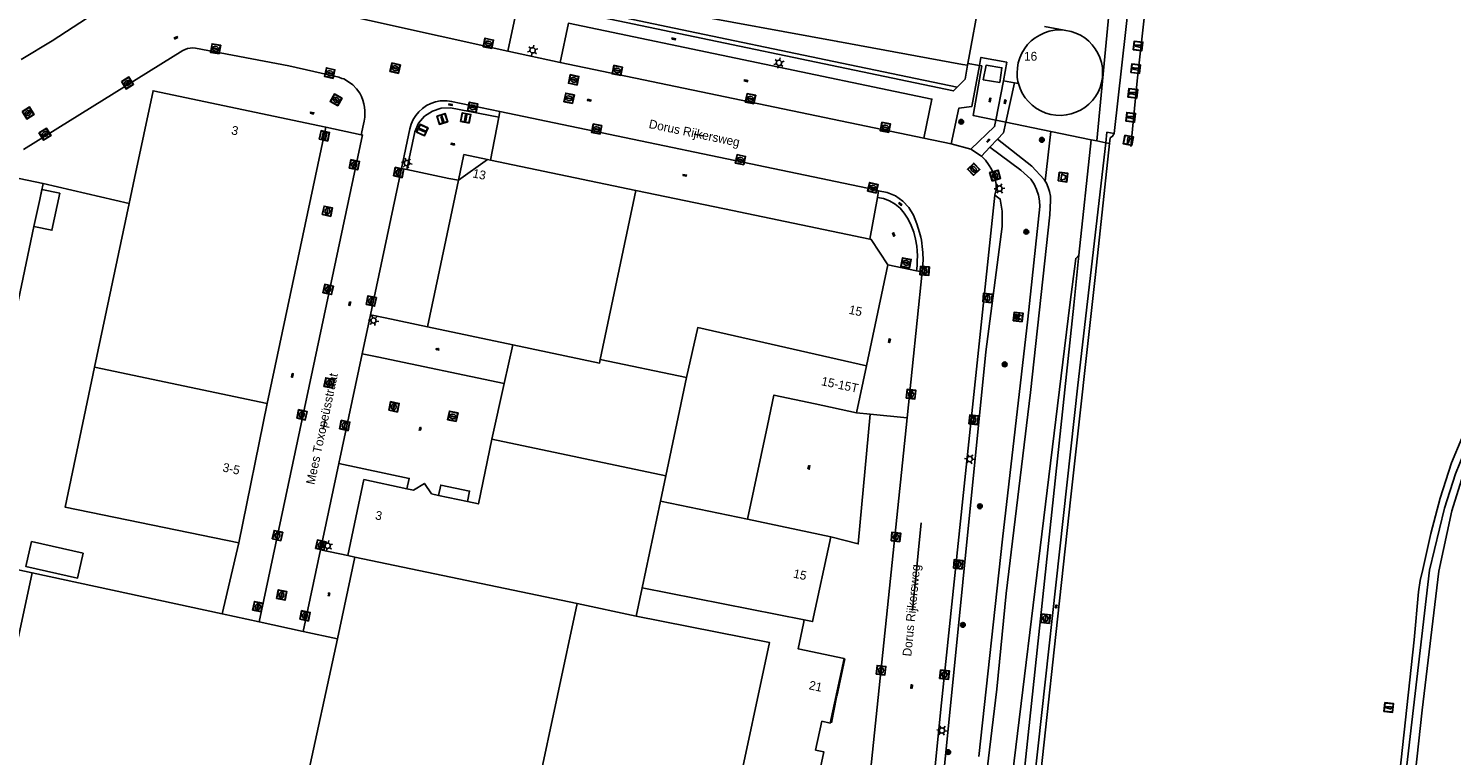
# Model space of a CAD drawing. Header units: metres. Extents: x 93870 to 95789, y 463036 to 464040.
# Tile 333 of 344: x 95146 to 95307, y 463786 to 463869. Entities that reach past the tile are written whole.
import ezdxf
from ezdxf.enums import TextEntityAlignment as Align

# ---------------------------------------------------------------- set-up
doc = ezdxf.new("R2010")
doc.units = ezdxf.units.M
doc.header["$LTSCALE"] = 25.4
for name, color, linetype in [('B_BEBOUWINGSGRENS_0', 1, 'Continuous'), ('B_LUIFEL_1', 200, 'Continuous'), ('B_TUSSENMUUR_0', 7, 'Continuous'), ('G_GRENS_ALGEMEEN_0', 7, 'Continuous'), ('Q_AFVALBAK_0', 7, 'Continuous'), ('Q_BANK_0', 7, 'Continuous'), ('Q_BOOM_0', 3, 'Continuous'), ('Q_BRANDKRAAN_0', 5, 'Continuous'), ('Q_DRAINAGEPUT_0', 7, 'Continuous'), ('Q_FIETSENREK_LIJN_0', 7, 'Continuous'), ('Q_GELEIDEWERK_LIJN_0', 1, 'Continuous'), ('Q_INSPECTIE_OF_RIOOLPUT_0', 253, 'Continuous'), ('Q_KOLK_0', 254, 'Continuous'), ('Q_LICHTMAST_0', 2, 'Continuous'), ('Q_MEERPAAL_0', 7, 'Continuous'), ('Q_STRAATNAAMBORD_0', 7, 'Continuous'), ('S_GBKN_SYMBOOL_GV_GROOT_0', 7, 'Continuous'), ('S_GBKN_SYMBOOL_OV_GROOT_0', 7, 'Continuous'), ('T_CULTUURGRENS_0', 76, 'Continuous'), ('T_HEK_0', 57, 'Continuous'), ('T_HEK_LIJN_0', 6, 'Continuous'), ('T_WALBESCHERMING_0', 45, 'Continuous'), ('V_WEGGRENS_0', 7, 'Continuous'), ('W_WALBESCHERMING_LIJN_0', 45, 'Continuous'), ('W_WATERGRENS_0', 5, 'Continuous'), ('Z_GBKN_HUISNUMMER_0', 252, 'Continuous'), ('Z_STRAATNAAM_0', 252, 'Continuous')]:
    doc.layers.add(name, color=color, linetype=linetype)
doc.layers.add('Q_PAAL_STEEN_0', color=7, linetype='Continuous', true_color=0xa97373)

# ---------------------------------------------------------------- blocks, each defined once
blk = doc.blocks.new('Q_AFVALBAK')
for points in [[(-0.5, 0.5), (0.5, 0.5), (0.5, -0.5), (-0.5, -0.5)], [(-0.34, 0.2), (0.33, 0.2), (0.19, -0.25), (-0.2, -0.25)]]:
    blk.add_lwpolyline(points, close=True)
blk.add_lwpolyline([(-0.44, 0.46), (0.44, 0.46, -0.414214), (0.46, 0.44), (0.46, -0.44, -0.414214), (0.44, -0.46), (-0.44, -0.46, -0.414214), (-0.46, -0.44), (-0.46, 0.44), (-0.46, 0.44), (-0.46, 0.45), (-0.46, 0.45), (-0.46, 0.45), (-0.46, 0.45), (-0.46, 0.45), (-0.46, 0.45), (-0.46, 0.46), (-0.46, 0.46), (-0.46, 0.46), (-0.45, 0.46), (-0.45, 0.46), (-0.45, 0.46), (-0.45, 0.46), (-0.45, 0.46), (-0.45, 0.46), (-0.44, 0.46), (-0.44, 0.46)], format="xyb")
blk = doc.blocks.new('Q_STRAATNAAMBORD')
for points in [[(-0.5, 0.5), (0.5, 0.5), (0.5, -0.5), (-0.5, -0.5)], [(-0.37, 0.22), (0.36, 0.22), (0.36, -0.21), (-0.37, -0.21)]]:
    blk.add_lwpolyline(points, close=True)
for points in [[(-0.44, 0.46), (0.44, 0.46, -0.414214), (0.46, 0.44), (0.46, -0.44, -0.414214), (0.44, -0.46), (-0.44, -0.46, -0.414214), (-0.46, -0.44), (-0.46, 0.44), (-0.46, 0.44), (-0.46, 0.45), (-0.46, 0.45), (-0.46, 0.45), (-0.46, 0.45), (-0.46, 0.45), (-0.46, 0.45), (-0.46, 0.46), (-0.46, 0.46), (-0.46, 0.46), (-0.45, 0.46), (-0.45, 0.46), (-0.45, 0.46), (-0.45, 0.46), (-0.45, 0.46), (-0.45, 0.46), (-0.44, 0.46), (-0.44, 0.46)], [(-0.29, 0.16), (0.28, 0.16, -0.414214), (0.3, 0.14), (0.3, -0.13, -0.414214), (0.28, -0.16), (-0.29, -0.16, -0.414214), (-0.31, -0.13), (-0.31, 0.14), (-0.31, 0.14), (-0.31, 0.14), (-0.31, 0.14), (-0.31, 0.15), (-0.31, 0.15), (-0.31, 0.15), (-0.3, 0.15), (-0.3, 0.15), (-0.3, 0.15), (-0.3, 0.16), (-0.3, 0.16), (-0.3, 0.16), (-0.3, 0.16), (-0.29, 0.16), (-0.29, 0.16), (-0.29, 0.16), (-0.29, 0.16), (-0.29, 0.16)]]:
    blk.add_lwpolyline(points, format="xyb")
blk = doc.blocks.new('Q_LICHTMAST')
for points in [[(-0.26, 0.15), (-0.52, 0.3)], [(0, 0.3), (0, 0.6)], [(0.26, 0.15), (0.52, 0.3)], [(-0.26, -0.15), (-0.52, -0.3)], [(0, -0.3), (0, -0.6)], [(0.26, -0.15), (0.52, -0.3)]]:
    blk.add_lwpolyline(points)
blk.add_circle((0, 0), 0.3)
blk = doc.blocks.new('Q_PAAL_STEEN')
for points in [[(-0.5, 0.5), (0.5, 0.5), (0.5, -0.5), (-0.5, -0.5)], [(-0.08, 0.33), (0.07, 0.33), (0.07, -0.33), (-0.08, -0.33)]]:
    blk.add_lwpolyline(points, close=True)
blk.add_lwpolyline([(-0.44, 0.46), (0.44, 0.46, -0.414214), (0.46, 0.44), (0.46, -0.44, -0.414214), (0.44, -0.46), (-0.44, -0.46, -0.414214), (-0.46, -0.44), (-0.46, 0.44), (-0.46, 0.44), (-0.46, 0.45), (-0.46, 0.45), (-0.46, 0.45), (-0.46, 0.45), (-0.46, 0.45), (-0.46, 0.45), (-0.46, 0.46), (-0.46, 0.46), (-0.46, 0.46), (-0.45, 0.46), (-0.45, 0.46), (-0.45, 0.46), (-0.45, 0.46), (-0.45, 0.46), (-0.45, 0.46), (-0.44, 0.46), (-0.44, 0.46)], format="xyb")
blk = doc.blocks.new('Q_KOLK')
blk.add_lwpolyline([(-0.5, 0.5), (0.5, 0.5), (0.5, -0.5), (-0.5, -0.5)], close=True)
for points in [[(-0.44, 0.46), (0.44, 0.46, -0.414214), (0.46, 0.44), (0.46, -0.44, -0.414214), (0.44, -0.46), (-0.44, -0.46, -0.414214), (-0.46, -0.44), (-0.46, 0.44, -0.414214), (-0.44, 0.46)], [(-0.34, 0.1, 0.380426), (-0.28, -0.18)], [(-0.01, 0.27, 0.240218), (-0.34, 0.1)], [(-0.19, 0.04, 0.853344), (-0.19, -0.03)], [(0.33, 0.11, 0.240191), (-0.01, 0.27)], [(0.18, -0.03, 0.849746), (0.18, 0.04)], [(0.27, -0.18, 0.380426), (0.33, 0.11)], [(-0.28, -0.18, 0.148452), (0.01, -0.26)], [(0.01, -0.26, 0.131742), (0.27, -0.18)]]:
    blk.add_lwpolyline(points, format="xyb")
for points in [[(-0.19, 0.04), (0.18, 0.04)], [(0.18, -0.03), (-0.19, -0.03)]]:
    blk.add_lwpolyline(points)
blk = doc.blocks.new('Q_INSPECTIE_OF_RIOOLPUT')
blk.add_lwpolyline([(-0.5, 0.5), (0.5, 0.5), (0.5, -0.5), (-0.5, -0.5)], close=True)
for points in [[(-0.44, 0.46), (0.44, 0.46, -0.414214), (0.46, 0.44), (0.46, -0.44, -0.414214), (0.44, -0.46), (-0.44, -0.46, -0.414214), (-0.46, -0.44), (-0.46, 0.44), (-0.46, 0.44), (-0.46, 0.45), (-0.46, 0.45), (-0.46, 0.45), (-0.46, 0.45), (-0.46, 0.45), (-0.46, 0.45), (-0.46, 0.46), (-0.46, 0.46), (-0.46, 0.46), (-0.45, 0.46), (-0.45, 0.46), (-0.45, 0.46), (-0.45, 0.46), (-0.45, 0.46), (-0.45, 0.46), (-0.44, 0.46), (-0.44, 0.46)], [(-0.34, 0.1, 0.380426), (-0.28, -0.18)], [(-0.01, 0.27, 0.240218), (-0.34, 0.1)], [(-0.19, 0.04, 0.853344), (-0.19, -0.03)], [(0.33, 0.11, 0.240191), (-0.01, 0.27)], [(0.18, -0.03, 0.849746), (0.18, 0.04)], [(0.27, -0.18, 0.380426), (0.33, 0.11)], [(-0.28, -0.18, 0.148452), (0.01, -0.26)], [(0.01, -0.26, 0.131742), (0.27, -0.18)]]:
    blk.add_lwpolyline(points, format="xyb")
for points in [[(-0.19, 0.04), (0.18, 0.04)], [(0.18, -0.03), (-0.19, -0.03)]]:
    blk.add_lwpolyline(points)
blk = doc.blocks.new('Q_BRANDKRAAN')
blk.add_lwpolyline([(-0.5, 0.5), (0.5, 0.5), (0.5, -0.5), (-0.5, -0.5)], close=True)
for points in [[(-0.44, 0.46), (0.44, 0.46, -0.414214), (0.46, 0.44), (0.46, -0.44, -0.414214), (0.44, -0.46), (-0.44, -0.46, -0.414214), (-0.46, -0.44), (-0.46, 0.44), (-0.46, 0.44), (-0.46, 0.45), (-0.46, 0.45), (-0.46, 0.45), (-0.46, 0.45), (-0.46, 0.45), (-0.46, 0.45), (-0.46, 0.46), (-0.46, 0.46), (-0.46, 0.46), (-0.45, 0.46), (-0.45, 0.46), (-0.45, 0.46), (-0.45, 0.46), (-0.45, 0.46), (-0.45, 0.46), (-0.44, 0.46), (-0.44, 0.46)], [(-0.34, 0.1, 0.380426), (-0.28, -0.18)], [(-0.01, 0.27, 0.240218), (-0.34, 0.1)], [(-0.19, 0.04, 0.853344), (-0.19, -0.03)], [(0.33, 0.11, 0.240191), (-0.01, 0.27)], [(0.18, -0.03, 0.849746), (0.18, 0.04)], [(0.27, -0.18, 0.380426), (0.33, 0.11)], [(-0.28, -0.18, 0.148452), (0.01, -0.26)], [(0.01, -0.26, 0.131742), (0.27, -0.18)]]:
    blk.add_lwpolyline(points, format="xyb")
for points in [[(-0.19, 0.04), (0.18, 0.04)], [(0.18, -0.03), (-0.19, -0.03)]]:
    blk.add_lwpolyline(points)
blk = doc.blocks.new('Q_DRAINAGEPUT')
blk.add_lwpolyline([(-0.5, 0.5), (0.5, 0.5), (0.5, -0.5), (-0.5, -0.5)], close=True)
for points in [[(-0.44, 0.46), (0.44, 0.46, -0.414214), (0.46, 0.44), (0.46, -0.44, -0.414214), (0.44, -0.46), (-0.44, -0.46, -0.414214), (-0.46, -0.44), (-0.46, 0.44), (-0.46, 0.44), (-0.46, 0.45), (-0.46, 0.45), (-0.46, 0.45), (-0.46, 0.45), (-0.46, 0.45), (-0.46, 0.45), (-0.46, 0.46), (-0.46, 0.46), (-0.46, 0.46), (-0.45, 0.46), (-0.45, 0.46), (-0.45, 0.46), (-0.45, 0.46), (-0.45, 0.46), (-0.45, 0.46), (-0.44, 0.46), (-0.44, 0.46)], [(-0.34, 0.1, 0.380426), (-0.28, -0.18)], [(-0.01, 0.27, 0.240218), (-0.34, 0.1)], [(-0.19, 0.04, 0.853344), (-0.19, -0.03)], [(0.33, 0.11, 0.240191), (-0.01, 0.27)], [(0.18, -0.03, 0.849746), (0.18, 0.04)], [(0.27, -0.18, 0.380426), (0.33, 0.11)], [(-0.28, -0.18, 0.148452), (0.01, -0.26)], [(0.01, -0.26, 0.131742), (0.27, -0.18)]]:
    blk.add_lwpolyline(points, format="xyb")
for points in [[(-0.19, 0.04), (0.18, 0.04)], [(0.18, -0.03), (-0.19, -0.03)]]:
    blk.add_lwpolyline(points)
blk = doc.blocks.new('Q_BANK')
blk.add_lwpolyline([(-0.5, 0.5), (0.5, 0.5), (0.5, -0.5), (-0.5, -0.5)], close=True)
blk.add_lwpolyline([(-0.44, 0.46), (0.44, 0.46, -0.414214), (0.46, 0.44), (0.46, -0.44, -0.414214), (0.44, -0.46), (-0.44, -0.46, -0.414214), (-0.46, -0.44), (-0.46, 0.44), (-0.46, 0.44), (-0.46, 0.45), (-0.46, 0.45), (-0.46, 0.45), (-0.46, 0.45), (-0.46, 0.45), (-0.46, 0.45), (-0.46, 0.46), (-0.46, 0.46), (-0.46, 0.46), (-0.45, 0.46), (-0.45, 0.46), (-0.45, 0.46), (-0.45, 0.46), (-0.45, 0.46), (-0.45, 0.46), (-0.44, 0.46), (-0.44, 0.46)], format="xyb")
for points in [[(-0.27, 0.02), (-0.37, -0.08)], [(-0.18, 0.13), (-0.27, 0.13), (-0.27, 0.28)], [(-0.27, 0.28), (0.26, 0.28), (0.26, 0.13), (0.17, 0.13)], [(-0.18, 0.02), (-0.27, 0.02)], [(-0.27, 0.02), (-0.18, 0.02)], [(-0.18, 0.02), (-0.18, 0.13)], [(-0.18, 0.13), (-0.14, 0.13)], [(-0.14, 0.13), (-0.14, 0.02)], [(0.13, 0.13), (-0.14, 0.13)], [(0.13, 0.02), (-0.14, 0.02)], [(-0.14, 0.02), (0.13, 0.02)], [(0.13, 0.02), (-0.14, 0.02)], [(-0.14, 0.02), (0.13, 0.02)], [(-0.14, 0.02), (0.13, 0.02)], [(0.13, 0.02), (0.13, 0.13)], [(0.13, 0.13), (0.17, 0.13)], [(0.17, 0.13), (0.17, 0.02)], [(0.17, 0.02), (0.26, 0.02)], [(0.17, 0.02), (0.26, 0.02)], [(0.26, 0.02), (0.36, -0.08)], [(-0.24, -0.08), (-0.37, -0.08)], [(-0.19, -0.08), (-0.19, -0.27), (-0.24, -0.27), (-0.24, -0.08)], [(-0.24, -0.08), (-0.19, -0.08)], [(0.18, -0.08), (-0.19, -0.08)], [(0.23, -0.08), (0.23, -0.27), (0.18, -0.27), (0.18, -0.08)], [(0.18, -0.08), (0.23, -0.08)], [(0.36, -0.08), (0.23, -0.08)]]:
    blk.add_lwpolyline(points)
blk = doc.blocks.new('Q_BOOM')
for radius in [0.27, 0.18, 0.09]:
    blk.add_circle((0, 0), radius)
blk = doc.blocks.new('Q_MEERPAAL')
for points in [[(-0.5, 0.5), (0.5, 0.5), (0.5, -0.5), (-0.5, -0.5)], [(-0.08, 0.32), (0.07, 0.32), (0.07, 0.17), (-0.08, 0.17)]]:
    blk.add_lwpolyline(points, close=True)
blk.add_lwpolyline([(-0.44, 0.46), (0.44, 0.46, -0.414214), (0.46, 0.44), (0.46, -0.44, -0.414214), (0.44, -0.46), (-0.44, -0.46, -0.414214), (-0.46, -0.44), (-0.46, 0.44), (-0.46, 0.44), (-0.46, 0.45), (-0.46, 0.45), (-0.46, 0.45), (-0.46, 0.45), (-0.46, 0.45), (-0.46, 0.45), (-0.46, 0.46), (-0.46, 0.46), (-0.46, 0.46), (-0.45, 0.46), (-0.45, 0.46), (-0.45, 0.46), (-0.45, 0.46), (-0.45, 0.46), (-0.45, 0.46), (-0.44, 0.46), (-0.44, 0.46)], format="xyb")
for points in [[(-0.08, 0.12), (-0.14, -0.31)], [(-0.08, 0.12), (0.07, 0.12)], [(0.07, 0.12), (0.12, -0.31)], [(-0.14, -0.31), (0.12, -0.31)]]:
    blk.add_lwpolyline(points)
blk = doc.blocks.new('S_GBKN_SYMBOOL_OV_GROOT')
for points in [[(-0.21875, 0.0625), (0.21875, 0.0625)], [(-0.21875, 0), (0.21875, 0)], [(-0.1875, 0.0625), (-0.1875, 0)], [(-0.125, 0.09375), (-0.125, 0.0625)], [(-0.125, 0), (-0.125, -0.0625)], [(-0.0625, 0.0625), (-0.0625, 0)], [(0, 0.09375), (0, 0.0625)], [(0, 0), (0, -0.0625)], [(0.0625, 0.0625), (0.0625, 0)], [(0.125, 0.09375), (0.125, 0.0625)], [(0.125, 0), (0.125, -0.0625)], [(0.1875, 0.0625), (0.1875, 0)], [(-0.21875, -0.0625), (0.21875, -0.0625)], [(-0.1875, -0.0625), (-0.1875, -0.09375)], [(-0.0625, -0.0625), (-0.0625, -0.09375)], [(0.0625, -0.0625), (0.0625, -0.09375)], [(0.1875, -0.0625), (0.1875, -0.09375)]]:
    blk.add_lwpolyline(points)
blk = doc.blocks.new('S_GBKN_SYMBOOL_GV_GROOT')
for points in [[(-0.1875, 0.03125), (-0.09375, 0.09375)], [(-0.1875, -0.0625), (0.0625, 0.09375)], [(-0.1875, 0.09375), (0.125, -0.09375)], [(-0.1875, 0), (-0.03125, -0.09375)], [(-0.125, -0.09375), (0.1875, 0.09375)], [(-0.0625, 0.09375), (0.1875, -0.0625)], [(0.03125, -0.09375), (0.1875, 0)], [(0.09375, 0.09375), (0.1875, 0.03125)]]:
    blk.add_lwpolyline(points)

msp = doc.modelspace()

# ---------------------------------------------------------------- linework, layer by layer
at = {"layer": 'B_BEBOUWINGSGRENS_0'}
for p, q in [((95147.36, 463851.01), (95113.14, 463858.23)), ((95172.77, 463826.04), (95179.41, 463857.39)), ((95197.74, 463853.74), (95194.44, 463851.37)), ((95198.07, 463853.67), (95197.74, 463853.74)), ((95214.54, 463850.23), (95198.07, 463853.67)), ((95157.74, 463851.6), (95157.13, 463848.74)), ((95146.98, 463849.2), (95147.36, 463851.01)), ((95146.33, 463846.13), (95146.98, 463849.2)), ((95157.13, 463848.74), (95153.2, 463830.18)), ((95240.69, 463830.33), (95243.1, 463841.79)), ((95190.94, 463834.73), (95200.61, 463832.7)), ((95200.61, 463832.7), (95199.64, 463828.31)), ((95210.51, 463831.03), (95220.27, 463828.99)), ((95220.27, 463828.99), (95217.94, 463817.86)), ((95239.57, 463825.01), (95240.69, 463830.33)), ((95199.64, 463828.31), (95198.24, 463822)), ((95169.54, 463810.26), (95172.77, 463826.04)), ((95234.88, 463826.01), (95239.57, 463825.01)), ((95217.94, 463817.86), (95198.24, 463822)), ((95195.46, 463814.93), (95192.18, 463815.63)), ((95236.63, 463810.91), (95227.2, 463812.92)), ((95151.91, 463809.07), (95146.06, 463810.38)), ((95182.71, 463808.63), (95180.73, 463799.35)), ((95181.89, 463808.81), (95182.71, 463808.63)), ((95146.14, 463806.85), (95136.34, 463761.39)), ((95167.67, 463802.18), (95146.14, 463806.85)), ((95171.87, 463801.27), (95167.67, 463802.18)), ((95233.55, 463801.09), (95233.64, 463801.52)), ((95176.85, 463800.19), (95171.87, 463801.27)), ((95180.73, 463799.35), (95176.85, 463800.19))]:
    msp.add_line(p, q, dxfattribs=at)
for points in [[(95263.09, 463868.4), (95262.57, 463868.42), (95261.98, 463868.38), (95261.41, 463868.27), (95260.85, 463868.09), (95260.32, 463867.85), (95259.82, 463867.54), (95259.36, 463867.18), (95258.95, 463866.76), (95258.59, 463866.3), (95258.29, 463865.79), (95258.06, 463865.26), (95257.89, 463864.7), (95257.79, 463864.12), (95257.76, 463863.53), (95257.76, 463863.29), (95257.78, 463863.05), (95257.82, 463862.81), (95257.86, 463862.57), (95257.91, 463862.34)], [(95257.91, 463862.34), (95258.1, 463861.78), (95258.35, 463861.24), (95258.67, 463860.74), (95259.04, 463860.29), (95259.47, 463859.88), (95259.94, 463859.52), (95260.46, 463859.23), (95261, 463859), (95261.57, 463858.84), (95262.16, 463858.75), (95262.75, 463858.73), (95263.32, 463858.78), (95263.89, 463858.9), (95264.43, 463859.08), (95264.95, 463859.33), (95265.44, 463859.64), (95265.89, 463860), (95266.29, 463860.42), (95266.64, 463860.88), (95266.93, 463861.38), (95267.16, 463861.91), (95267.33, 463862.46), (95267.42, 463863.03), (95267.45, 463863.6), (95267.42, 463864.17), (95267.31, 463864.74), (95267.14, 463865.28), (95266.91, 463865.8), (95266.62, 463866.29), (95266.27, 463866.75), (95265.87, 463867.16), (95265.43, 463867.51), (95264.94, 463867.82), (95264.42, 463868.07), (95263.88, 463868.25), (95263.09, 463868.4)], [(95179.41, 463857.39), (95159.84, 463861.53), (95157.74, 463851.6)], [(95194.44, 463851.37), (95191.73, 463838.49), (95190.94, 463834.73)], [(95241.05, 463844.7), (95224.6, 463848.13), (95214.54, 463850.23)], [(95139.56, 463814.08), (95140.14, 463816.82), (95146.33, 463846.13)], [(95243.1, 463841.79), (95241.22, 463844.66), (95241.05, 463844.7)], [(95200.61, 463832.7), (95210.43, 463830.64), (95210.51, 463831.03)], [(95153.2, 463830.18), (95149.88, 463814.29), (95169.54, 463810.26)], [(95227.2, 463812.92), (95229.46, 463823.55), (95230.2, 463827.01), (95234.88, 463826.01)], [(95198.24, 463822), (95196.7, 463814.67), (95195.46, 463814.93)], [(95188.61, 463816.38), (95183.72, 463817.42), (95181.89, 463808.81)], [(95192.18, 463815.63), (95191.39, 463815.79), (95190.58, 463816.99), (95189.35, 463816.23), (95188.61, 463816.38)], [(95146.06, 463810.38), (95145.42, 463807.55), (95151.28, 463806.24), (95151.91, 463809.07)], [(95233.64, 463801.52), (95234.57, 463801.32), (95236.63, 463810.91)], [(95231.97, 463779.78), (95234.31, 463779.27), (95235.87, 463786.53), (95234.92, 463786.73), (95235.63, 463790), (95236.58, 463789.8), (95238.16, 463797.12), (95232.94, 463798.24), (95233.55, 463801.09)]]:
    msp.add_lwpolyline(points, dxfattribs=at)
at = {"layer": 'B_LUIFEL_1'}
for p, q in [((95195.05, 463854.3), (95194.44, 463851.37)), ((95197.74, 463853.74), (95195.05, 463854.3)), ((95146.98, 463849.2), (95146.33, 463846.13)), ((95146.33, 463846.13), (95146.33, 463846.13))]:
    msp.add_line(p, q, dxfattribs=at)
msp.add_lwpolyline([(95146.33, 463846.13), (95148.36, 463845.7), (95149.25, 463849.9), (95147.22, 463850.33), (95146.98, 463849.2)], dxfattribs=at)
at = {"layer": 'B_TUSSENMUUR_0'}
for p, q in [((95214.54, 463850.23), (95210.51, 463831.03)), ((95153.2, 463830.18), (95172.77, 463826.04)), ((95217.94, 463817.86), (95217.34, 463814.98)), ((95217.34, 463814.98), (95215.27, 463805.14)), ((95227.2, 463812.92), (95217.34, 463814.98)), ((95207.88, 463803.36), (95182.71, 463808.63)), ((95215.27, 463805.14), (95214.6, 463801.92)), ((95233.64, 463801.52), (95215.27, 463805.14)), ((95207.88, 463803.36), (95201.87, 463775.25)), ((95214.6, 463801.92), (95207.88, 463803.36)), ((95176.66, 463780.63), (95180.73, 463799.35))]:
    msp.add_line(p, q, dxfattribs=at)
for points in [[(95220.27, 463828.99), (95221.56, 463834.67), (95240.69, 463830.33)], [(95231.97, 463779.78), (95225.89, 463781.09), (95229.71, 463798.94), (95214.6, 463801.92)]]:
    msp.add_lwpolyline(points, dxfattribs=at)
at = {"layer": 'G_GRENS_ALGEMEEN_0'}
for p, q in [((95253.93, 463862.76), (95255.79, 463862.47)), ((95256.2, 463862.66), (95255.35, 463858.18)), ((95257.45, 463862.43), (95256.47, 463857.95))]:
    msp.add_line(p, q, dxfattribs=at)
for points in [[(95255.79, 463862.47), (95256.04, 463864.13), (95254.24, 463864.42), (95253.93, 463862.76)], [(95267.8, 463855.62), (95267.94, 463856.82), (95268.75, 463856.67)], [(95255.66, 463745.52), (95258.48, 463772.09), (95264.65, 463828.14), (95267.8, 463855.62)], [(95188.61, 463816.38), (95188.86, 463817.56), (95180.89, 463819.25)], [(95192.18, 463815.63), (95192.43, 463816.8), (95195.71, 463816.11), (95195.46, 463814.93)]]:
    msp.add_lwpolyline(points, dxfattribs=at)
at = {"layer": 'Q_FIETSENREK_LIJN_0'}
for p, q in [((95237.33, 463792.83), (95238.23, 463797.09)), ((95236.71, 463789.84), (95237.3, 463792.74))]:
    msp.add_line(p, q, dxfattribs=at)
at = {"layer": 'Q_GELEIDEWERK_LIJN_0'}
msp.add_lwpolyline([(95272.21, 463870.11), (95271.38, 463862.64), (95270.66, 463855.22)], dxfattribs=at)
at = {"layer": 'T_CULTUURGRENS_0'}
for p, q in [((95268.45, 463873.43), (95266.8, 463855.83)), ((95261.6, 463856.9), (95260.94, 463851.27)), ((95266.16, 463855.96), (95264.77, 463842.87))]:
    msp.add_line(p, q, dxfattribs=at)
for points in [[(95213.46, 463896.63), (95211.46, 463886.19), (95209.15, 463874.18), (95209.1, 463873.69), (95209.11, 463873.19), (95209.19, 463872.71), (95209.34, 463872.23), (95209.55, 463871.79), (95209.82, 463871.38), (95210.15, 463871.01), (95210.53, 463870.69), (95210.95, 463870.43), (95211.4, 463870.23), (95211.88, 463870.09), (95218.89, 463868.63), (95236.98, 463864.85), (95250.96, 463861.93)], [(95244.35, 463746.51), (95245.71, 463748.01), (95246.44, 463753.9), (95254.23, 463831.93), (95256.06, 463846.13), (95256.06, 463847.86), (95255.84, 463849.24), (95255.24, 463849.69)], [(95264.77, 463842.87), (95264.4, 463842.51), (95263.75, 463837.23), (95254.27, 463759.52)], [(95264.77, 463842.87), (95264.17, 463837.2), (95257.72, 463776.37), (95254.93, 463750), (95254.86, 463749.38)]]:
    msp.add_lwpolyline(points, dxfattribs=at)
at = {"layer": 'T_HEK_0'}
for p, q in [((95252.18, 463864.6), (95253.49, 463864.4)), ((95255.35, 463858.18), (95256.47, 463857.95)), ((95256.47, 463857.95), (95261.6, 463856.9)), ((95261.6, 463856.9), (95266.16, 463855.96)), ((95266.16, 463855.96), (95266.8, 463855.83)), ((95169.54, 463810.26), (95167.67, 463802.18)), ((95146.14, 463806.85), (95138.38, 463808.49))]:
    msp.add_line(p, q, dxfattribs=at)
msp.add_lwpolyline([(95253.49, 463864.4), (95253.76, 463864.35), (95252.79, 463858.71), (95255.35, 463858.18)], dxfattribs=at)
at = {"layer": 'T_HEK_LIJN_0'}
for p, q in [((95266.8, 463855.83), (95267.8, 463855.62)), ((95267.8, 463855.62), (95268.24, 463855.53)), ((95268.24, 463855.53), (95268.31, 463855.52))]:
    msp.add_line(p, q, dxfattribs=at)
at = {"layer": 'T_WALBESCHERMING_0'}
msp.add_line((95252.18, 463864.6), (95252.15, 463864.41), dxfattribs=at)
at = {"layer": 'V_WEGGRENS_0'}
for p, q in [((95200.05, 463866), (95176.69, 463871.21)), ((95260.85, 463868.81), (95263.09, 463868.4)), ((95200.05, 463866), (95205.97, 463864.74)), ((95247.17, 463856.14), (95205.97, 463864.74)), ((95257.45, 463862.43), (95256.2, 463862.66)), ((95257.91, 463862.34), (95257.45, 463862.43)), ((95198.07, 463853.67), (95199.01, 463858.53)), ((95199.01, 463858.53), (95199.13, 463859.17)), ((95171.87, 463801.27), (95183.57, 463856.51)), ((95179.41, 463857.39), (95183.42, 463856.54)), ((95183.57, 463856.51), (95183.42, 463856.54)), ((95247.17, 463856.14), (95250.3, 463855.49)), ((95250.3, 463855.49), (95252.51, 463854.89)), ((95252.51, 463854.89), (95253.71, 463854.1)), ((95254.68, 463855.14), (95253.71, 463854.1)), ((95255.54, 463856.04), (95254.68, 463855.14)), ((95184.46, 463836.1), (95187.98, 463852.71)), ((95188.6, 463852.58), (95187.98, 463852.71)), ((95157.13, 463848.74), (95147.36, 463851.01)), ((95242.06, 463850.18), (95241.92, 463849.43)), ((95241.92, 463849.43), (95241.05, 463844.7)), ((95243.1, 463841.79), (95246.36, 463841.1)), ((95247.01, 463840.97), (95245.3, 463824.41)), ((95246.36, 463841.1), (95247.01, 463840.97)), ((95184.46, 463836.1), (95183.52, 463831.69)), ((95183.52, 463831.69), (95180.89, 463819.25)), ((95237.58, 463749.7), (95245.3, 463824.41)), ((95241.12, 463824.84), (95239.57, 463825.01)), ((95241.12, 463824.84), (95245.3, 463824.41)), ((95180.89, 463819.25), (95178.82, 463809.46)), ((95176.85, 463800.19), (95178.82, 463809.46)), ((95178.82, 463809.46), (95181.89, 463808.81))]:
    msp.add_line(p, q, dxfattribs=at)
for points in [[(95176.69, 463871.21), (95177.61, 463875.5), (95200.97, 463870.44), (95200.05, 463866)], [(95157.92, 463873.43), (95148.41, 463867.18), (95144.87, 463865.07)], [(95206, 463873.67), (95208.64, 463873.18), (95208.19, 463870.35), (95250.54, 463861.51), (95250.96, 463861.93)], [(95205.97, 463864.74), (95206.9, 463869.19), (95248.1, 463860.59), (95247.17, 463856.14)], [(95175.21, 463864.37), (95164.65, 463866.34), (95164.35, 463866.38), (95164.05, 463866.37), (95163.75, 463866.32), (95163.46, 463866.22), (95163.2, 463866.09), (95145.14, 463854.87)], [(95181.24, 463862.93), (95180.87, 463863.08), (95175.21, 463864.37)], [(95253.49, 463864.4), (95252.63, 463859.75), (95251.15, 463859.55), (95250.3, 463855.49)], [(95250.96, 463861.93), (95251.86, 463862.84), (95252.15, 463864.41)], [(95256.2, 463862.66), (95256.59, 463864.76), (95253.66, 463865.3), (95253.49, 463864.4)], [(95183.42, 463856.54), (95183.77, 463858.07), (95183.8, 463858.3), (95183.82, 463858.53), (95183.84, 463858.76), (95183.85, 463859), (95183.84, 463859.23), (95183.79, 463859.65), (95183.71, 463860.06), (95183.59, 463860.46), (95183.44, 463860.86), (95183.25, 463861.24), (95182.89, 463861.74), (95182.46, 463862.18), (95181.98, 463862.55), (95181.44, 463862.86), (95181.24, 463862.93)], [(95297.54, 463746.66), (95298.19, 463752.81), (95304.51, 463807.14), (95306.19, 463814.16), (95307.43, 463818.08), (95308.93, 463821.71), (95311.79, 463827.69), (95315.34, 463833.34), (95320.51, 463839.93), (95325.43, 463845.02), (95329.39, 463848.33), (95335.04, 463852.2), (95342.31, 463856.17), (95348.52, 463858.6), (95355.73, 463860.65), (95361.11, 463861.49), (95369.21, 463862.03), (95374.72, 463861.68), (95380.17, 463861.14), (95387.45, 463859.33), (95392.02, 463857.94)], [(95192.37, 463860.37), (95191.83, 463860.26), (95191.31, 463860.09), (95190.81, 463859.84), (95190.36, 463859.53), (95189.95, 463859.15), (95189.6, 463858.73), (95189.31, 463858.26), (95189.08, 463857.75), (95188.93, 463857.22), (95187.98, 463852.71)], [(95188.6, 463852.58), (95189.49, 463856.87), (95189.93, 463857.84), (95190.61, 463858.64), (95191.49, 463859.22), (95192.5, 463859.55), (95193.55, 463859.58), (95199.01, 463858.53)], [(95192.37, 463860.37), (95192.63, 463860.39), (95192.89, 463860.39), (95193.15, 463860.38), (95193.41, 463860.36), (95193.66, 463860.31), (95199.13, 463859.17)], [(95391.12, 463857.17), (95387.19, 463858.36), (95380, 463860.15), (95374.64, 463860.68), (95369.21, 463861.02), (95361.21, 463860.49), (95355.97, 463859.83), (95348.69, 463858.03), (95342.52, 463855.45), (95335.68, 463851.65), (95330.1, 463847.7), (95326.07, 463844.46), (95321.11, 463839.4), (95315.98, 463832.78), (95312.39, 463827.16), (95309.63, 463821.63), (95308.32, 463817.98), (95307.04, 463813.89), (95305.55, 463807.03), (95303.65, 463791.28), (95299.48, 463752.67), (95295.44, 463712.54), (95295.07, 463709.31)], [(95199.13, 463859.17), (95240.82, 463850.46), (95242.06, 463850.18)], [(95252.51, 463854.89), (95255.21, 463857.47), (95255.35, 463858.18)], [(95256.47, 463857.95), (95256.21, 463856.76), (95255.54, 463856.04)], [(95253.42, 463786.02), (95256.1, 463810.66), (95258.97, 463835.63), (95260.32, 463848.38), (95260.3, 463849.05), (95260.18, 463849.7), (95259.97, 463850.33), (95259.68, 463850.93), (95259.3, 463851.48), (95258.19, 463852.5), (95254.68, 463855.14)], [(95255.54, 463856.04), (95259.42, 463852.98), (95260.82, 463851.46), (95260.94, 463851.27)], [(95253.71, 463854.1), (95253.75, 463854.07), (95254.17, 463853.64), (95254.53, 463853.17), (95254.84, 463852.65), (95255.08, 463852.1), (95255.26, 463851.53), (95255.37, 463850.94), (95255.4, 463850.34), (95255.24, 463849.69)], [(95194.44, 463851.37), (95193.36, 463851.59), (95188.6, 463852.58)], [(95247.01, 463840.97), (95247.11, 463842.32), (95247.06, 463843.17), (95247.04, 463843.52), (95247, 463843.87), (95246.96, 463844.22), (95246.91, 463844.57), (95246.86, 463844.92), (95246.71, 463845.43), (95246.55, 463845.93), (95246.38, 463846.43), (95246.2, 463846.93), (95246, 463847.42), (95245.48, 463848.28), (95244.79, 463849.01), (95243.97, 463849.59), (95243.04, 463849.98), (95242.06, 463850.18)], [(95260.94, 463851.27), (95261.09, 463851.03), (95261.29, 463850.56), (95261.44, 463850.08), (95261.53, 463849.58), (95261.56, 463849.07), (95261.47, 463847.47), (95259.28, 463827.31), (95256.53, 463804.51), (95255.48, 463793.66), (95253.95, 463781.12), (95253.07, 463770.43), (95253.06, 463767.93), (95253.31, 463765.62), (95254.27, 463759.52)], [(95246.36, 463841.1), (95246.42, 463841.66), (95246.45, 463842.22), (95246.46, 463842.79), (95246.44, 463843.35), (95246.4, 463843.91), (95246.26, 463844.7), (95246.05, 463845.49), (95245.76, 463846.24), (95245.4, 463846.97), (95244.96, 463847.65), (95244.49, 463848.2), (95243.94, 463848.67), (95243.31, 463849.04), (95242.63, 463849.29), (95241.92, 463849.43)], [(95255.24, 463849.69), (95251.59, 463815.22), (95250.1, 463800.77)], [(95184.46, 463836.1), (95186.15, 463835.75), (95190.94, 463834.73)], [(95199.64, 463828.31), (95185.22, 463831.33), (95183.52, 463831.69)], [(95236.63, 463810.91), (95239.76, 463810.13), (95241.12, 463824.84)], [(95250.1, 463800.77), (95249.2, 463792.08), (95245.55, 463755.86), (95244.35, 463746.51)]]:
    msp.add_lwpolyline(points, dxfattribs=at)
at = {"layer": 'W_WALBESCHERMING_LIJN_0'}
for p, q in [((95266.65, 463840.67), (95268.24, 463855.53)), ((95308.15, 463822.12), (95306.99, 463819.31)), ((95306.99, 463819.31), (95305.72, 463815.33)), ((95305.72, 463815.33), (95304.65, 463811.3)), ((95304.65, 463811.3), (95303.76, 463807.23)), ((95303.76, 463807.23), (95303.46, 463805.96)), ((95303.27, 463804.68), (95302.78, 463799.25)), ((95303.46, 463805.96), (95303.27, 463804.68)), ((95302.78, 463799.25), (95299.35, 463768.09))]:
    msp.add_line(p, q, dxfattribs=at)
for points in [[(95268.24, 463855.53), (95268.31, 463856.17), (95268.58, 463856.37), (95268.75, 463856.67)], [(95256.18, 463745.46), (95258.63, 463767.4), (95262.16, 463799.86), (95263.86, 463815.45), (95266.65, 463840.67)]]:
    msp.add_lwpolyline(points, dxfattribs=at)
at = {"layer": 'W_WATERGRENS_0'}
for p, q in [((95252.18, 463864.6), (95254.56, 463877.64)), ((95270.59, 463872.98), (95268.75, 463856.67))]:
    msp.add_line(p, q, dxfattribs=at)
msp.add_lwpolyline([(95252.15, 463864.41), (95251.57, 463864.52), (95237.43, 463867.11), (95219.28, 463870.44), (95212.98, 463871.59), (95212.6, 463871.7), (95212.25, 463871.88), (95211.94, 463872.13), (95211.69, 463872.43), (95211.5, 463872.78), (95211.38, 463873.15), (95211.34, 463873.54), (95211.38, 463873.93)], dxfattribs=at)
at = {"layer": 'Z_STRAATNAAM_0'}
for p, q in [((95221.16, 463856.61), (95222.14, 463856.41)), ((95179.11, 463823.15), (95179.32, 463824.13)), ((95245.9, 463802.58), (95246.88, 463812.53))]:
    msp.add_line(p, q, dxfattribs=at)

# ---------------------------------------------------------------- block references
at = {"layer": 'Q_AFVALBAK_0', "rotation": 83.24761551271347}
msp.add_blockref('Q_AFVALBAK', (95262.97, 463851.73), dxfattribs=at)
at = {"layer": 'Q_BANK_0', "rotation": 83.92272385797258}
msp.add_blockref('Q_BANK', (95257.88, 463835.87), dxfattribs=at)
at = {"layer": 'Q_BOOM_0'}
for p, rotation in [((95251.43, 463858.01), 78.20523323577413), ((95260.57, 463855.96), 83.24761551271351), ((95258.8, 463845.53), 83.92272385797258), ((95256.35, 463830.49), 83.4417516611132), ((95253.54, 463814.39), 84.29645830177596), ((95251.62, 463800.94), 84.29645830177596), ((95249.95, 463786.51), 84.29645830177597)]:
    msp.add_blockref('Q_BOOM', p, dxfattribs=dict(at, rotation=rotation))
at = {"layer": 'Q_BRANDKRAAN_0'}
for p, rotation in [((95180.58, 463860.49), 150.4747302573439), ((95245.17, 463842), 168.11665663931)]:
    msp.add_blockref('Q_BRANDKRAAN', p, dxfattribs=dict(at, rotation=rotation))
at = {"layer": 'Q_DRAINAGEPUT_0', "rotation": 83.95148100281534}
msp.add_blockref('Q_DRAINAGEPUT', (95260.98, 463801.65), dxfattribs=at)
at = {"layer": 'Q_INSPECTIE_OF_RIOOLPUT_0'}
for p, rotation in [((95187.27, 463864.09), 167.0102717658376), ((95207.5, 463862.76), 168.2071121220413), ((95206.99, 463860.67), 168.2070188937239), ((95145.67, 463859), 31.85422093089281), ((95252.84, 463852.61), 134.5276073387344), ((95179.59, 463847.86), 78.04308874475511), ((95179.79, 463828.37), 78.04308874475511), ((95174.4, 463804.33), 78.04308874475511)]:
    msp.add_blockref('Q_INSPECTIE_OF_RIOOLPUT', p, dxfattribs=dict(at, rotation=rotation))
at = {"layer": 'Q_KOLK_0'}
for p, rotation in [((95197.83, 463866.9), 167.4262776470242), ((95166.91, 463866.28), 169.4288543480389), ((95212.44, 463863.83), 168.2071121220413), ((95156.93, 463862.4), 31.8542209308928), ((95179.85, 463863.53), 167.1777931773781), ((95227.54, 463860.62), 168.2071121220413), ((95196.05, 463859.65), 168.203260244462), ((95242.83, 463857.37), 168.2071121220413), ((95147.59, 463856.6), 31.85422093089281), ((95210.1, 463857.18), 168.2070188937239), ((95182.64, 463853.13), 78.04308874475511), ((95226.4, 463853.7), 168.2070188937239), ((95187.66, 463852.26), 78.04077448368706), ((95255.27, 463851.91), 106.9553130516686), ((95241.41, 463850.52), 166.985022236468), ((95247.28, 463841.09), 85.84189518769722), ((95179.68, 463838.99), 78.0430887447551), ((95254.41, 463838.01), 83.9575128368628), ((95184.56, 463837.68), 78.04077448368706), ((95245.74, 463827.11), 84.09834402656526), ((95187.13, 463825.67), 78.04243058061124), ((95176.7, 463824.77), 78.04308874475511), ((95181.55, 463823.56), 78.04243058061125), ((95193.8, 463824.59), 168.1606257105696), ((95252.83, 463824.2), 83.95751283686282), ((95173.94, 463811.07), 78.0430887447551), ((95244.02, 463810.91), 84.09956302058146), ((95178.84, 463809.99), 78.04407507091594), ((95251.08, 463807.81), 84.09981250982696), ((95171.7, 463803), 78.04308874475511), ((95177.05, 463801.96), 78.04376372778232), ((95242.34, 463795.79), 84.09956302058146), ((95249.53, 463795.29), 84.09948328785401)]:
    msp.add_blockref('Q_KOLK', p, dxfattribs=dict(at, rotation=rotation))
at = {"layer": 'Q_LICHTMAST_0'}
for p, rotation in [((95202.85, 463866.11), 167.9694039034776), ((95230.77, 463864.68), 168.2071121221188), ((95188.59, 463853.32), 78.21571187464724), ((95255.76, 463850.43), 93.1480960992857), ((95184.82, 463835.46), 78.04268513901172), ((95252.39, 463819.75), 83.95751283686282), ((95179.61, 463809.92), 168.0427861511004), ((95249.24, 463788.96), 84.24446360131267)]:
    msp.add_blockref('Q_LICHTMAST', p, dxfattribs=dict(at, rotation=rotation))
at = {"layer": 'Q_MEERPAAL_0'}
for p, rotation in [((95271.47, 463866.61), 83.54648422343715), ((95271.19, 463864.02), 83.54648422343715), ((95270.88, 463861.23), 83.54648422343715), ((95270.63, 463858.51), 83.54648422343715), ((95270.37, 463855.9), 169.0193499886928), ((95299.88, 463791.57), 83.7274056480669)]:
    msp.add_blockref('Q_MEERPAAL', p, dxfattribs=dict(at, rotation=rotation))
at = {"layer": 'Q_PAAL_STEEN_0'}
for p, rotation in [((95192.61, 463858.33), 17.69712841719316), ((95195.26, 463858.45), 169.1230452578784), ((95190.34, 463857.06), 65.56950862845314)]:
    msp.add_blockref('Q_PAAL_STEEN', p, dxfattribs=dict(at, rotation=rotation))
at = {"layer": 'Q_STRAATNAAMBORD_0', "rotation": 78.04135791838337}
msp.add_blockref('Q_STRAATNAAMBORD', (95179.25, 463856.41), dxfattribs=at)
at = {"layer": 'S_GBKN_SYMBOOL_GV_GROOT_0'}
for p, rotation in [((95192.07, 463832.21), 168.1612194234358), ((95190.11, 463823.18), 78.02528279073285), ((95179.78, 463804.41), 77.94318016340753), ((95262.2, 463803.03), 83.80586976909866)]:
    msp.add_blockref('S_GBKN_SYMBOOL_GV_GROOT', p, dxfattribs=dict(at, rotation=rotation))
at = {"layer": 'S_GBKN_SYMBOOL_OV_GROOT_0'}
for p, rotation in [((95162.42, 463867.53), 26.90357473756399), ((95218.84, 463867.41), 168.2105878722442), ((95227.03, 463862.66), 168.2071121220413), ((95193.55, 463859.95), 169.9920202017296), ((95209.26, 463860.45), 168.2070188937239), ((95254.69, 463860.48), 79.27452191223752), ((95256.4, 463860.29), 77.71821383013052), ((95177.85, 463858.99), 168.0552839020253), ((95193.81, 463855.47), 168.2003021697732), ((95254.49, 463855.86), 46.078458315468), ((95220.09, 463851.93), 168.2070188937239), ((95244.52, 463848.69), 140.0833124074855), ((95243.76, 463845.21), 110.96139410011), ((95182.12, 463837.37), 78.0430887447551), ((95243.29, 463833.18), 78.11461619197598), ((95175.62, 463829.24), 78.0430887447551), ((95234.16, 463818.8), 77.97996658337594), ((95245.81, 463793.94), 84.09948328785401)]:
    msp.add_blockref('S_GBKN_SYMBOOL_OV_GROOT', p, dxfattribs=dict(at, rotation=rotation))

# ---------------------------------------------------------------- texts
at = {"layer": 'Z_GBKN_HUISNUMMER_0', "linetype": 'Continuous'}
for s, rotation, p in [('16', 360, (95259.29, 463865.44)), ('3', 348.1, (95169.11, 463857.01)), ('13', 348.1, (95196.81, 463852.05)), ('15', 348.1, (95239.45, 463836.57)), ('15-15T', 348.1, (95237.68, 463828.18)), ('3-5', 348.4, (95168.7, 463818.65)), ('3', 348, (95185.41, 463813.34)), ('15', 347.9, (95233.16, 463806.64)), ('21', 347.9, (95234.93, 463793.99))]:
    msp.add_text(s, height=1, rotation=rotation, dxfattribs=at).set_placement(p, align=Align.MIDDLE)
at = {"layer": 'Z_STRAATNAAM_0', "linetype": 'Continuous'}
for s, rotation, p in [('Dorus Rijkersweg', 348.2177, (95221.16, 463856.61)), ('Mees Toxopeüsstraat', 78.0494, (95179.11, 463823.15)), ('Dorus Rijkersweg', 84.3761, (95245.9, 463802.58))]:
    msp.add_text(s, height=1, rotation=rotation, dxfattribs=at).set_placement(p, align=Align.MIDDLE)

doc.saveas('drawing.dxf')
